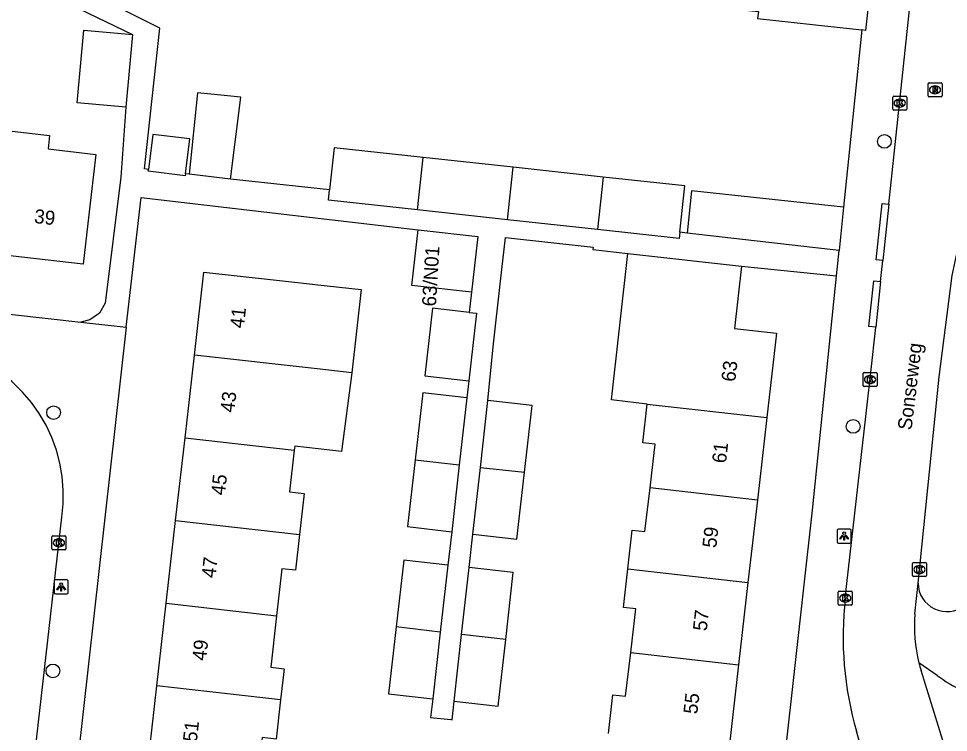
# Model space of a CAD drawing. Extents: x 162026 to 163499, y 387297 to 388169.
# Drawn here: x 162443.5 to 162509.7, y 387874.2 to 387925 of the extents above; entities that cross this region are included whole.
import ezdxf

# ---------------------------------------------------------------- set-up
doc = ezdxf.new("R2010")
doc.units = 0
for name, color, linetype in [('IMGEO_Boom', 7, 'Continuous'), ('IMGEO_Kolk', 7, 'Continuous'), ('IMGEO_Lichtpunt', 7, 'Continuous'), ('IMGEO_Muur', 7, 'Continuous'), ('IMGEO_Openbare_ruimte_label', 7, 'Continuous'), ('IMGEO_Pand', 7, 'Continuous'), ('IMGEO_Pand_nummerreeks', 7, 'Continuous'), ('IMGEO_Rijbaan_lokaal_open', 7, 'Continuous'), ('IMGEO_Rioolput', 7, 'Continuous'), ('IMGEO_Voetpad_open', 7, 'Continuous')]:
    doc.layers.add(name, color=color, linetype=linetype)

msp = doc.modelspace()

# ---------------------------------------------------------------- linework, layer by layer
at = {"layer": 'IMGEO_Boom'}
for centre in [(162505.129, 387916.293), (162445.948, 387896.951), (162502.905, 387895.969), (162445.901, 387878.534)]:
    msp.add_circle(centre, 0.489, dxfattribs=at)
at = {"layer": 'IMGEO_Kolk'}
for p, q in [((162505.723, 387918.593), (162505.723, 387919.445)), ((162505.798, 387919.519), (162506.65, 387919.519)), ((162506.211, 387919.299), (162506.236, 387919.299)), ((162506.724, 387919.445), (162506.724, 387918.593)), ((162506.234, 387918.739), (162506.209, 387918.739)), ((162506.65, 387918.519), (162505.798, 387918.519)), ((162503.606, 387898.884), (162503.606, 387899.736)), ((162503.681, 387899.81), (162504.533, 387899.81)), ((162504.094, 387899.59), (162504.119, 387899.59)), ((162504.607, 387899.736), (162504.607, 387898.884)), ((162504.533, 387898.81), (162503.681, 387898.81)), ((162504.117, 387899.03), (162504.092, 387899.03)), ((162445.83, 387887.25), (162445.83, 387888.102)), ((162445.905, 387888.176), (162446.757, 387888.176)), ((162446.831, 387888.102), (162446.831, 387887.25)), ((162446.318, 387887.956), (162446.343, 387887.956)), ((162446.757, 387887.176), (162445.905, 387887.176)), ((162446.341, 387887.396), (162446.316, 387887.396)), ((162507.129, 387885.339), (162507.129, 387886.191)), ((162507.204, 387886.265), (162508.056, 387886.265)), ((162508.13, 387886.191), (162508.13, 387885.339)), ((162507.64, 387885.485), (162507.615, 387885.485)), ((162507.617, 387886.045), (162507.642, 387886.045)), ((162508.056, 387885.265), (162507.204, 387885.265)), ((162501.842, 387883.305), (162501.842, 387884.157)), ((162501.917, 387884.231), (162502.769, 387884.231)), ((162502.843, 387884.157), (162502.843, 387883.305)), ((162502.33, 387884.011), (162502.355, 387884.011)), ((162502.769, 387883.231), (162501.917, 387883.231)), ((162502.353, 387883.451), (162502.328, 387883.451))]:
    msp.add_line(p, q, dxfattribs=at)
for points in [[(162505.723, 387918.593), (162505.723, 387919.445)], [(162505.798, 387919.519), (162506.65, 387919.519)], [(162506.724, 387919.445), (162506.724, 387918.593)], [(162506.044, 387919.219), (162506.167, 387919.219), (162506.167, 387919.068), (162506.297, 387919.219), (162506.461, 387919.219), (162506.315, 387919.068), (162506.468, 387918.819), (162506.316, 387918.819), (162506.231, 387918.983), (162506.167, 387918.916), (162506.167, 387918.819), (162506.044, 387918.819), (162506.044, 387919.219)], [(162506.65, 387918.519), (162505.798, 387918.519)], [(162503.606, 387898.884), (162503.606, 387899.736)], [(162503.681, 387899.81), (162504.533, 387899.81)], [(162503.927, 387899.51), (162504.05, 387899.51), (162504.05, 387899.359), (162504.18, 387899.51), (162504.344, 387899.51), (162504.198, 387899.359), (162504.351, 387899.11), (162504.199, 387899.11), (162504.114, 387899.274), (162504.05, 387899.207), (162504.05, 387899.11), (162503.927, 387899.11), (162503.927, 387899.51)], [(162504.607, 387899.736), (162504.607, 387898.884)], [(162504.533, 387898.81), (162503.681, 387898.81)], [(162445.83, 387887.25), (162445.83, 387888.102)], [(162445.905, 387888.176), (162446.757, 387888.176)], [(162446.831, 387888.102), (162446.831, 387887.25)], [(162446.151, 387887.876), (162446.274, 387887.876), (162446.274, 387887.725), (162446.404, 387887.876), (162446.568, 387887.876), (162446.422, 387887.725), (162446.575, 387887.476), (162446.423, 387887.476), (162446.338, 387887.64), (162446.274, 387887.573), (162446.274, 387887.476), (162446.151, 387887.476), (162446.151, 387887.876)], [(162446.757, 387887.176), (162445.905, 387887.176)], [(162507.129, 387885.339), (162507.129, 387886.191)], [(162507.204, 387886.265), (162508.056, 387886.265)], [(162508.13, 387886.191), (162508.13, 387885.339)], [(162507.45, 387885.965), (162507.573, 387885.965), (162507.573, 387885.814), (162507.703, 387885.965), (162507.867, 387885.965), (162507.721, 387885.814), (162507.874, 387885.565), (162507.722, 387885.565), (162507.637, 387885.729), (162507.573, 387885.662), (162507.573, 387885.565), (162507.45, 387885.565), (162507.45, 387885.965)], [(162508.056, 387885.265), (162507.204, 387885.265)], [(162501.842, 387883.305), (162501.842, 387884.157)], [(162501.917, 387884.231), (162502.769, 387884.231)], [(162502.843, 387884.157), (162502.843, 387883.305)], [(162502.163, 387883.931), (162502.286, 387883.931), (162502.286, 387883.78), (162502.416, 387883.931), (162502.58, 387883.931), (162502.434, 387883.78), (162502.587, 387883.531), (162502.435, 387883.531), (162502.35, 387883.695), (162502.286, 387883.628), (162502.286, 387883.531), (162502.163, 387883.531), (162502.163, 387883.931)], [(162502.769, 387883.231), (162501.917, 387883.231)]]:
    msp.add_lwpolyline(points, dxfattribs=at)
for centre, start, end in [((162505.8, 387919.443), 91.55205, 178.44795), ((162505.8, 387919.443), 91.55205, 178.44795), ((162506.648, 387919.443), 1.55205, 88.44795), ((162506.648, 387919.443), 1.55205, 88.44795), ((162505.8, 387918.595), 181.55205, 268.44795), ((162505.8, 387918.595), 181.55205, 268.44795), ((162506.648, 387918.595), 271.55205, 358.44795), ((162506.648, 387918.595), 271.55205, 358.44795), ((162503.683, 387899.734), 91.55205, 178.44795), ((162503.683, 387899.734), 91.55205, 178.44795), ((162504.531, 387899.734), 1.55205, 88.44795), ((162504.531, 387899.734), 1.55205, 88.44795), ((162503.683, 387898.886), 181.55205, 268.44795), ((162503.683, 387898.886), 181.55205, 268.44795), ((162504.531, 387898.886), 271.55205, 358.44795), ((162504.531, 387898.886), 271.55205, 358.44795), ((162445.907, 387888.1), 91.55205, 178.44795), ((162445.907, 387888.1), 91.55205, 178.44795), ((162446.755, 387888.1), 1.55205, 88.44795), ((162446.755, 387888.1), 1.55205, 88.44795), ((162445.907, 387887.252), 181.55205, 268.44795), ((162445.907, 387887.252), 181.55205, 268.44795), ((162446.755, 387887.252), 271.55205, 358.44795), ((162446.755, 387887.252), 271.55205, 358.44795), ((162507.206, 387886.189), 91.55205, 178.44795), ((162507.206, 387886.189), 91.55205, 178.44795), ((162508.054, 387886.189), 1.55205, 88.44795), ((162508.054, 387886.189), 1.55205, 88.44795), ((162507.206, 387885.341), 181.55205, 268.44795), ((162507.206, 387885.341), 181.55205, 268.44795), ((162508.054, 387885.341), 271.55205, 358.44795), ((162508.054, 387885.341), 271.55205, 358.44795), ((162501.919, 387884.155), 91.55205, 178.44795), ((162501.919, 387884.155), 91.55205, 178.44795), ((162502.767, 387884.155), 1.55205, 88.44795), ((162502.767, 387884.155), 1.55205, 88.44795), ((162501.919, 387883.307), 181.55205, 268.44795), ((162501.919, 387883.307), 181.55205, 268.44795), ((162502.767, 387883.307), 271.55205, 358.44795), ((162502.767, 387883.307), 271.55205, 358.44795)]:
    msp.add_arc(centre, 0.0765, start, end, dxfattribs=at)
for centre, major_axis, ratio, start_param, end_param in [((162506.21, 387919.019), (-0.387, 0.002), 0.722429, 4.712389, 7.853982), ((162506.235, 387919.019), (-0.39, 0.002), 0.717154, 1.570796, 4.712389), ((162504.093, 387899.31), (-0.387, 0.002), 0.722429, 4.712389, 7.853982), ((162504.118, 387899.31), (-0.39, 0.002), 0.717154, 1.570796, 4.712389), ((162446.317, 387887.676), (-0.387, 0.002), 0.722429, 4.712389, 7.853982), ((162446.342, 387887.676), (-0.39, 0.002), 0.717154, 1.570796, 4.712389), ((162507.616, 387885.765), (-0.387, 0.002), 0.722429, 4.712389, 7.853982), ((162507.641, 387885.765), (-0.39, 0.002), 0.717154, 1.570796, 4.712389), ((162502.329, 387883.731), (-0.387, 0.002), 0.722429, 4.712389, 7.853982), ((162502.354, 387883.731), (-0.39, 0.002), 0.717154, 1.570796, 4.712389)]:
    msp.add_ellipse(centre, major_axis=major_axis, ratio=ratio, start_param=start_param, end_param=end_param, dxfattribs=at)
at = {"layer": 'IMGEO_Lichtpunt'}
for p, q in [((162501.763, 387888.556), (162501.763, 387887.749)), ((162501.763, 387888.556), (162501.763, 387887.749)), ((162502.665, 387888.651), (162501.857, 387888.651)), ((162502.665, 387888.651), (162501.857, 387888.651)), ((162502.759, 387887.749), (162502.759, 387888.556)), ((162502.759, 387887.749), (162502.759, 387888.556)), ((162501.857, 387887.655), (162502.665, 387887.655)), ((162501.857, 387887.655), (162502.665, 387887.655)), ((162445.99, 387884.931), (162445.99, 387884.124)), ((162445.99, 387884.931), (162445.99, 387884.124)), ((162446.892, 387885.026), (162446.084, 387885.026)), ((162446.892, 387885.026), (162446.084, 387885.026)), ((162446.986, 387884.124), (162446.986, 387884.931)), ((162446.986, 387884.124), (162446.986, 387884.931)), ((162446.084, 387884.03), (162446.892, 387884.03)), ((162446.084, 387884.03), (162446.892, 387884.03))]:
    msp.add_line(p, q, dxfattribs=at)
for points in [[(162502.137, 387888.22), (162502.176, 387888.192), (162501.988, 387887.93), (162501.95, 387887.957), (162502.137, 387888.22)], [(162502.239, 387888.172), (162502.286, 387888.172), (162502.286, 387887.85), (162502.239, 387887.85), (162502.239, 387888.172)], [(162502.349, 387888.192), (162502.387, 387888.219), (162502.574, 387887.957), (162502.535, 387887.929), (162502.349, 387888.192)], [(162446.364, 387884.595), (162446.403, 387884.567), (162446.215, 387884.305), (162446.177, 387884.332), (162446.364, 387884.595)], [(162446.466, 387884.547), (162446.513, 387884.547), (162446.513, 387884.225), (162446.466, 387884.225), (162446.466, 387884.547)], [(162446.576, 387884.567), (162446.614, 387884.594), (162446.801, 387884.332), (162446.762, 387884.304), (162446.576, 387884.567)]]:
    msp.add_lwpolyline(points, dxfattribs=at)
for centre in [(162502.262, 387888.354), (162446.489, 387884.729)]:
    msp.add_circle(centre, 0.0994, dxfattribs=at)
for centre, start, end in [((162501.857, 387888.556), 90, 180), ((162501.857, 387888.556), 90, 180), ((162502.665, 387888.556), 0, 90), ((162502.665, 387888.556), 0, 90), ((162501.857, 387887.749), 180, 270), ((162501.857, 387887.749), 180, 270), ((162502.665, 387887.749), 270, 0), ((162502.665, 387887.749), 270, 360), ((162446.084, 387884.931), 90, 180), ((162446.084, 387884.931), 90, 180), ((162446.892, 387884.931), 0, 90), ((162446.892, 387884.931), 0, 90), ((162446.084, 387884.124), 180, 270), ((162446.084, 387884.124), 180, 270), ((162446.892, 387884.124), 270, 0), ((162446.892, 387884.124), 270, 360)]:
    msp.add_arc(centre, 0.0946, start, end, dxfattribs=at)
at = {"layer": 'IMGEO_Muur'}
msp.add_lwpolyline([(162503.526, 387924.238), (162502.225, 387911.606)], dxfattribs=at)
at = {"layer": 'IMGEO_Pand'}
for points in [[(162504.436, 387933.071), (162504.765, 387933.035), (162503.79, 387924.209), (162503.526, 387924.238)], [(162493.111, 387928.036), (162492.882, 387925.896), (162496.152, 387925.545), (162496.098, 387925.058), (162500, 387924.627), (162503.526, 387924.238)], [(162451.086, 387918.724), (162447.633, 387919.04), (162448.109, 387924.228), (162451.562, 387923.911)], [(162451.562, 387923.911), (162451.086, 387918.724)], [(162458.557, 387913.603), (162459.292, 387919.433), (162456.194, 387919.748), (162455.616, 387913.953)], [(162443.003, 387917.013), (162445.667, 387916.717), (162445.559, 387915.749), (162448.951, 387915.362), (162448.625, 387912.508), (162448.057, 387907.54), (162442, 387908.232)], [(162455.346, 387913.985), (162455.649, 387916.472), (162453.012, 387916.794), (162452.707, 387914.299)], [(162472.264, 387915.146), (162465.937, 387915.836), (162465.609, 387912.833)], [(162471.864, 387911.409), (162472.264, 387915.146)], [(162478.679, 387914.446), (162472.264, 387915.146)], [(162455.346, 387913.985), (162455.329, 387913.844), (162452.691, 387914.166), (162452.707, 387914.299)], [(162458.557, 387913.603), (162455.616, 387913.953)], [(162478.278, 387910.71), (162478.679, 387914.446)], [(162485.099, 387913.746), (162478.679, 387914.446)], [(162485.099, 387913.746), (162484.7, 387910.009)], [(162490.56, 387909.811), (162490.92, 387913.111), (162485.099, 387913.746)], [(162471.864, 387911.409), (162465.529, 387912.101), (162465.609, 387912.833)], [(162502.225, 387911.606), (162500, 387911.835), (162491.397, 387912.759), (162491.071, 387909.755)], [(162478.278, 387910.71), (162471.864, 387911.409)], [(162502.225, 387911.606), (162501.908, 387908.522)], [(162484.7, 387910.009), (162478.278, 387910.71)], [(162475.72, 387905.541), (162471.46, 387906.022), (162471.908, 387909.996)], [(162471.908, 387909.996), (162476.168, 387909.515), (162475.72, 387905.541)], [(162490.56, 387909.811), (162490.512, 387909.375), (162484.7, 387910.009)], [(162501.908, 387908.522), (162500, 387908.719), (162491.071, 387909.755)], [(162488.236, 387897.566), (162485.869, 387897.836), (162485.687, 387897.857), (162486.859, 387908.31)], [(162486.859, 387908.31), (162494.95, 387907.403)], [(162494.95, 387907.403), (162494.451, 387902.954), (162497.437, 387902.619), (162496.749, 387896.595)], [(162455.98, 387901.061), (162456.65, 387906.961), (162461.62, 387906.411), (162464.389, 387906.104), (162464.546, 387906.087), (162467.857, 387905.72), (162467.185, 387899.79)], [(162475.548, 387904.099), (162472.939, 387904.396), (162472.391, 387899.573), (162475.53, 387899.216)], [(162475.548, 387904.099), (162476.079, 387904.039), (162475.53, 387899.216)], [(162455.311, 387895.163), (162455.98, 387901.061)], [(162467.185, 387899.79), (162464.726, 387900.069), (162455.98, 387901.061)], [(162467.185, 387899.79), (162466.465, 387894.172), (162463.126, 387894.551), (162463.096, 387894.28)], [(162475.392, 387897.997), (162472.252, 387898.354), (162471.71, 387893.585)], [(162475.392, 387897.997), (162474.849, 387893.228)], [(162476.352, 387893.051), (162476.888, 387897.821)], [(162479.493, 387892.698), (162480.029, 387897.468), (162476.888, 387897.821)], [(162488.439, 387891.592), (162488.806, 387894.707), (162487.925, 387894.806), (162488.236, 387897.566)], [(162488.236, 387897.566), (162496.749, 387896.595)], [(162496.749, 387896.595), (162496.078, 387890.72)], [(162454.642, 387889.265), (162455.311, 387895.163)], [(162455.311, 387895.163), (162463.096, 387894.28)], [(162463.096, 387894.28), (162462.762, 387891.298), (162463.804, 387891.181), (162463.477, 387888.262)], [(162471.71, 387893.585), (162471.168, 387888.823), (162474.308, 387888.466)], [(162471.71, 387893.585), (162474.849, 387893.228)], [(162474.849, 387893.228), (162474.308, 387888.466)], [(162475.817, 387888.288), (162476.352, 387893.051)], [(162476.352, 387893.051), (162479.493, 387892.698)], [(162475.817, 387888.288), (162478.958, 387887.935), (162479.493, 387892.698)], [(162486.854, 387885.821), (162487.165, 387888.579), (162488.072, 387888.476), (162488.439, 387891.592)], [(162496.078, 387890.72), (162488.439, 387891.592)], [(162496.078, 387890.72), (162495.407, 387884.845)], [(162453.973, 387883.367), (162454.642, 387889.265)], [(162454.642, 387889.265), (162463.477, 387888.262)], [(162463.477, 387888.262), (162463.192, 387885.714), (162462.203, 387885.824), (162461.828, 387882.476)], [(162474.036, 387886.072), (162470.896, 387886.43), (162470.355, 387881.67)], [(162474.036, 387886.072), (162473.494, 387881.313)], [(162475.014, 387881.141), (162475.55, 387885.911)], [(162478.155, 387880.788), (162478.69, 387885.558), (162475.55, 387885.911)], [(162487.057, 387879.847), (162487.424, 387882.962), (162486.543, 387883.061), (162486.854, 387885.821)], [(162486.854, 387885.821), (162495.407, 387884.845)], [(162495.407, 387884.845), (162494.736, 387878.97)], [(162453.303, 387877.469), (162453.973, 387883.367)], [(162453.973, 387883.367), (162461.828, 387882.476)], [(162461.828, 387882.476), (162461.415, 387878.796), (162462.372, 387878.689), (162462.123, 387876.468)], [(162470.355, 387881.67), (162469.813, 387876.906), (162472.953, 387876.549)], [(162473.494, 387881.313), (162470.355, 387881.67)], [(162473.494, 387881.313), (162472.953, 387876.549)], [(162474.479, 387876.377), (162475.014, 387881.141)], [(162478.155, 387880.788), (162475.014, 387881.141)], [(162474.479, 387876.377), (162477.619, 387876.024), (162478.155, 387880.788)], [(162485.472, 387874.075), (162485.783, 387876.833), (162486.69, 387876.73), (162487.057, 387879.847)], [(162487.057, 387879.847), (162494.736, 387878.97)], [(162494.736, 387878.97), (162494.065, 387873.095)], [(162462.123, 387876.468), (162461.81, 387873.681), (162460.811, 387873.793), (162460.463, 387870.694), (162457.603, 387871.014), (162452.634, 387871.571), (162453.303, 387877.469)], [(162462.123, 387876.468), (162453.303, 387877.469)]]:
    msp.add_lwpolyline(points, dxfattribs=at)
at = {"layer": 'IMGEO_Rijbaan_lokaal_open'}
for points in [[(162505.438, 387911.817), (162507.361, 387929.958), (162508.255, 387938.641)], [(162507.53, 387884.801), (162509.024, 387899.516), (162509.945, 387906.729), (162512.225, 387917.381)], [(162505.438, 387911.817), (162505.011, 387907.796)], [(162504.852, 387906.296), (162505.011, 387907.796)], [(162504.852, 387906.296), (162504.508, 387903.049)], [(162444.639, 387872.789), (162446.538, 387889.5), (162446.633, 387890.462), (162446.642, 387891.428), (162446.564, 387892.391), (162446.401, 387893.343), (162446.153, 387894.277), (162445.823, 387895.185), (162445.413, 387896.06), (162444.926, 387896.895), (162444.367, 387897.683), (162443.739, 387898.417), (162443.049, 387899.093), (162442.967, 387899.166), (162442.491, 387899.581), (162441.98, 387899.952), (162441.438, 387900.276), (162440.869, 387900.549), (162440.608, 387900.655), (162439.709, 387900.991), (162438.784, 387901.246), (162437.9, 387901.409), (162413.007, 387904.243)], [(162502.344, 387883.727), (162504.164, 387899.804), (162504.508, 387903.049)], [(162507.307, 387882.6), (162507.53, 387884.801)], [(162508.878, 387878.219), (162507.586, 387879.122)], [(162514.856, 387855.618), (162507.742, 387878.563)], [(162505.764, 387865.113), (162503.138, 387874.232)]]:
    msp.add_lwpolyline(points, dxfattribs=at)
for centre, radius, start, end in [((162509.57, 387884.809), 2.04, 180.23314, 308.63224), ((162526.534, 387880.969), 24.347, 173.49581, 196.06443), ((162517.909, 387881.7), 10.64, 175.14924, 194.02348), ((162517.19, 387881.501), 9.895, 193.91225, 197.27338), ((162514.768, 387886.072), 9.817, 233.12866, 257.58664)]:
    msp.add_arc(centre, radius, start, end, dxfattribs=at)
at = {"layer": 'IMGEO_Rioolput'}
for p, q in [((162508.235, 387919.54), (162508.235, 387920.392)), ((162508.31, 387920.466), (162509.162, 387920.466)), ((162508.723, 387920.246), (162508.748, 387920.246)), ((162509.236, 387920.392), (162509.236, 387919.54)), ((162509.162, 387919.466), (162508.31, 387919.466)), ((162508.746, 387919.686), (162508.721, 387919.686))]:
    msp.add_line(p, q, dxfattribs=at)
for points in [[(162508.235, 387919.54), (162508.235, 387920.392)], [(162508.31, 387920.466), (162509.162, 387920.466)], [(162508.824, 387920.164), (162508.572, 387920.166), (162508.572, 387919.766)], [(162508.572, 387919.766), (162508.696, 387919.766), (162508.696, 387919.928), (162508.707, 387919.928)], [(162508.75, 387920.085), (162508.696, 387920.085), (162508.696, 387920.004)], [(162508.696, 387920.004), (162508.748, 387920.004)], [(162508.754, 387919.899), (162508.825, 387919.766), (162508.965, 387919.766), (162508.9, 387919.892)], [(162509.236, 387920.392), (162509.236, 387919.54)], [(162509.162, 387919.466), (162508.31, 387919.466)]]:
    msp.add_lwpolyline(points, dxfattribs=at)
for centre, radius, start, end in [((162508.312, 387920.39), 0.0765, 91.55205, 178.44795), ((162508.312, 387920.39), 0.0765, 91.55205, 178.44795), ((162508.706, 387919.875), 0.0533, 26.02933, 88.69889), ((162508.732, 387920.193), 0.19, 274.7715, 282.96867), ((162508.756, 387919.989), 0.0964, 77.00612, 93.18647), ((162508.77, 387920.046), 0.0378, 276.66336, 79.67722), ((162508.823, 387920.054), 0.109, 350.36119, 89.41601), ((162508.821, 387920.054), 0.112, 277.58423, 350.98172), ((162508.805, 387919.839), 0.108, 29.51342, 73.79051), ((162509.16, 387920.39), 0.0765, 1.55205, 88.44795), ((162509.16, 387920.39), 0.0765, 1.55205, 88.44795), ((162508.312, 387919.542), 0.0765, 181.55205, 268.44795), ((162508.312, 387919.542), 0.0765, 181.55205, 268.44795), ((162509.16, 387919.542), 0.0765, 271.55205, 358.44795), ((162509.16, 387919.542), 0.0765, 271.55205, 358.44795)]:
    msp.add_arc(centre, radius, start, end, dxfattribs=at)
for centre, major_axis, ratio, start_param, end_param in [((162508.722, 387919.966), (-0.387, 0.002), 0.722429, 4.712389, 7.853982), ((162508.747, 387919.966), (-0.39, 0.002), 0.717154, 1.570796, 4.712389)]:
    msp.add_ellipse(centre, major_axis=major_axis, ratio=ratio, start_param=start_param, end_param=end_param, dxfattribs=at)
at = {"layer": 'IMGEO_Voetpad_open'}
for points in [[(162452.707, 387914.299), (162452.427, 387914.332), (162453.507, 387924.369), (162446.336, 387927.972), (162445.457, 387928.385), (162444.385, 387928.824), (162443.646, 387929.073), (162442.716, 387929.353), (162437.481, 387929.887)], [(162442.902, 387927.778), (162443.831, 387927.674), (162451.562, 387923.911)], [(162503.526, 387924.238), (162502.225, 387911.606)], [(162451.086, 387918.724), (162450.734, 387913.731), (162449.626, 387904.749), (162449.209, 387904.041), (162448.54, 387903.564), (162447.886, 387903.405)], [(162455.616, 387913.953), (162455.346, 387913.985)], [(162465.609, 387912.833), (162458.557, 387913.603)], [(162451.123, 387903.043), (162452.196, 387912.284), (162471.908, 387909.996)], [(162505.011, 387907.796), (162504.537, 387907.844), (162504.975, 387911.864), (162505.438, 387911.817)], [(162476.888, 387897.821), (162477.267, 387901.655), (162477.781, 387906.325), (162478.133, 387909.451), (162484.386, 387908.745), (162484.369, 387908.591), (162486.859, 387908.31)], [(162491.071, 387909.755), (162490.56, 387909.811)], [(162501.72, 387906.704), (162501.908, 387908.522)], [(162494.95, 387907.403), (162501.72, 387906.704)], [(162413.36, 387907.265), (162447.886, 387903.405)], [(162489.932, 387799.465), (162494.267, 387838.446), (162500, 387890.005), (162501.72, 387906.704)], [(162504.508, 387903.049), (162504.02, 387903.098), (162504.374, 387906.344), (162504.852, 387906.296)], [(162475.72, 387905.541), (162475.548, 387904.099)], [(162447.886, 387903.405), (162451.123, 387903.043)], [(162451.123, 387903.043), (162443.098, 387831.258)], [(162475.53, 387899.216), (162475.392, 387897.997)], [(162474.308, 387888.466), (162474.036, 387886.072)], [(162475.55, 387885.911), (162475.817, 387888.288)], [(162472.953, 387876.549), (162472.802, 387875.226), (162474.242, 387875.063), (162474.33, 387875.053), (162474.479, 387876.377)]]:
    msp.add_lwpolyline(points, dxfattribs=at)

# ---------------------------------------------------------------- texts
at = {"layer": 'IMGEO_Openbare_ruimte_label'}
msp.add_text('Sonseweg', height=1, rotation=83.05259, dxfattribs=at).set_placement((162507.058, 387895.667))
at = {"layer": 'IMGEO_Pand_nummerreeks'}
for s, rotation, p in [('39', 353.47974, (162444.529, 387910.48)), ('63/N01', 86.53177, (162473.182, 387904.504)), ('41', 83.52579, (162459.494, 387902.933)), ('63', 83.48568, (162494.5, 387899.122)), ('43', 83.52579, (162458.813, 387896.923)), ('61', 83.48524, (162493.838, 387893.31)), ('45', 83.52586, (162458.143, 387891.024)), ('59', 83.48524, (162493.148, 387887.274)), ('47', 83.52586, (162457.474, 387885.126)), ('57', 83.48524, (162492.472, 387881.35)), ('49', 83.52586, (162456.805, 387879.228)), ('55', 83.48524, (162491.795, 387875.426)), ('51', 83.52586, (162456.147, 387873.441))]:
    msp.add_text(s, height=1, rotation=rotation, dxfattribs=at).set_placement(p)

doc.saveas('drawing.dxf')
